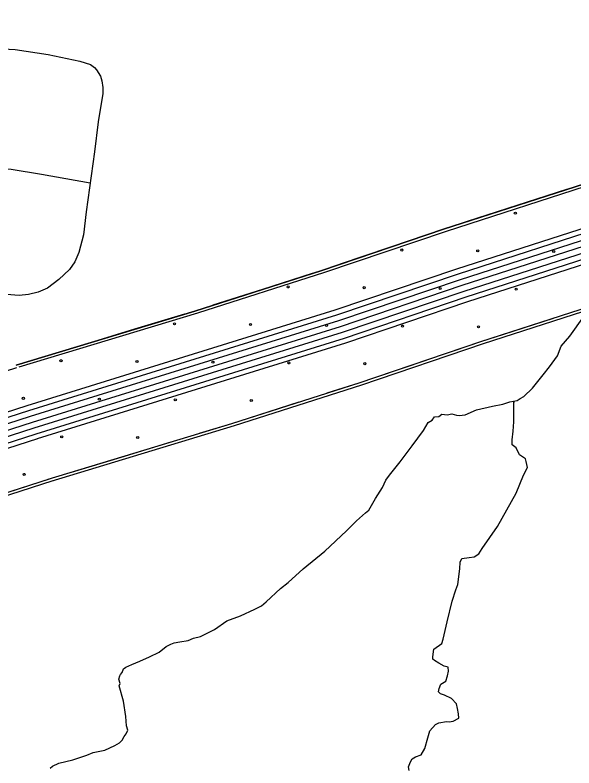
# Model space of a CAD drawing. Extents: x 1551132 to 1791609, y 378168 to 563823.
# Drawn here: x 1633873 to 1636702, y 453481 to 457290 of the extents above; entities that cross this region are included whole.
import ezdxf

# ---------------------------------------------------------------- set-up
doc = ezdxf.new("R2010")
doc.units = 0
for name, color, linetype in [('DESIGN - EROSION CONTROL - Devices', 7, 'Continuous'), ('DESIGN - SCRATCH - User 1', 7, 'Continuous'), ('DESIGN - TRAFFIC CONTROL PERMANENT - Pavement Marking Text', 7, 'Continuous'), ('DESIGN - TRANSPORTATION - Text', 7, 'Continuous'), ('SURVEY - CONTROL with Text', 7, 'Continuous'), ('SURVEY - TRANSPORTATION - Roads', 7, 'Continuous'), ('SURVEY - VEGETATION - Features with Text', 7, 'Continuous')]:
    doc.layers.add(name, color=color, linetype=linetype)

msp = doc.modelspace()

# ---------------------------------------------------------------- linework, layer by layer
at = {"layer": 'DESIGN - EROSION CONTROL - Devices'}
for centre in [(1636405.85, 456287.717), (1636405.85, 456287.717), (1635830.887, 456101.04), (1635830.887, 456101.04), (1636215.44, 456097.307), (1636215.44, 456097.307), (1636599.993, 456093.573), (1636599.993, 456093.573), (1635255.925, 455914.364), (1635255.925, 455914.364), (1635640.478, 455910.631), (1635640.478, 455910.631), (1636025.031, 455906.897), (1636025.031, 455906.897), (1636409.583, 455903.164), (1636409.583, 455903.164), (1634680.962, 455727.688), (1634680.962, 455727.688), (1635065.515, 455723.955), (1635065.515, 455723.955), (1635450.068, 455720.221), (1635450.068, 455720.221), (1635834.621, 455716.488), (1635834.621, 455716.488), (1636219.174, 455712.754), (1636219.174, 455712.754), (1634105.999, 455541.012), (1634105.999, 455541.012), (1634490.552, 455537.278), (1634490.552, 455537.278), (1634875.105, 455533.545), (1634875.105, 455533.545), (1635259.658, 455529.811), (1635259.658, 455529.811), (1635644.211, 455526.078), (1635644.211, 455526.078), (1633915.59, 455350.602), (1633915.59, 455350.602), (1634300.143, 455346.869), (1634300.143, 455346.869), (1634684.695, 455343.135), (1634684.695, 455343.135), (1635069.248, 455339.402), (1635069.248, 455339.402), (1634109.733, 455156.459), (1634109.733, 455156.459), (1634494.286, 455152.725), (1634494.286, 455152.725), (1633919.323, 454966.049), (1633919.323, 454966.049)]:
    msp.add_circle(centre, 5.28, dxfattribs=at)
at = {"layer": 'DESIGN - SCRATCH - User 1'}
for points in [[(1633879.27, 455518.067), (1634784.008, 455792.574), (1635426.251, 455997.897), (1636041.687, 456205.777), (1636802.961, 456451.209), (1637507.069, 456682.674), (1638348.383, 456953.065)], [(1639567.054, 456726.901), (1639447.257, 456671.8), (1639140.189, 456573.855), (1638727.382, 456444.644), (1637692.548, 456112.043), (1636988.689, 455880.661), (1636229.732, 455635.979), (1635613.613, 455427.865), (1634968.303, 455221.56), (1634040.216, 454940.035)], [(1634051.841, 454943.527), (1632079.92, 454307.426), (1631485.618, 454111.304), (1630873.748, 453904.289), (1630154.39, 453674.433), (1629860.097, 453556.705)]]:
    msp.add_lwpolyline(points, dxfattribs=at)
at = {"layer": 'DESIGN - TRAFFIC CONTROL PERMANENT - Pavement Marking Text'}
for points in [[(1638348.383, 456953.065), (1637507.069, 456682.674), (1636802.961, 456451.209), (1636041.687, 456205.777), (1635426.251, 455997.897), (1634784.008, 455792.574), (1633879.27, 455518.067)], [(1638348.383, 456953.065), (1637507.069, 456682.674), (1636802.961, 456451.209), (1636041.687, 456205.777), (1635426.251, 455997.897), (1634784.008, 455792.574), (1633879.27, 455518.067)], [(1638348.383, 456953.065), (1637507.069, 456682.674), (1636802.961, 456451.209), (1636041.687, 456205.777), (1635426.251, 455997.897), (1634784.008, 455792.574), (1633879.27, 455518.067)], [(1638348.383, 456953.065), (1637507.069, 456682.674), (1636802.961, 456451.209), (1636041.687, 456205.777), (1635426.251, 455997.897), (1634784.008, 455792.574), (1633879.27, 455518.067)], [(1638348.383, 456953.065), (1637507.069, 456682.674), (1636802.961, 456451.209), (1636041.687, 456205.777), (1635426.251, 455997.897), (1634784.008, 455792.574), (1633879.27, 455518.067)], [(1638362.074, 456942.806), (1637520.761, 456672.415), (1636816.652, 456440.951), (1636055.378, 456195.519), (1635439.942, 455987.638), (1634797.699, 455782.316), (1633892.962, 455507.808)], [(1639567.054, 456726.901), (1639447.257, 456671.8), (1639140.189, 456573.855), (1638727.382, 456444.644), (1637692.548, 456112.043), (1636988.689, 455880.661), (1636229.732, 455635.979), (1635613.613, 455427.865), (1634968.303, 455221.56), (1634040.216, 454940.035)], [(1639567.054, 456726.901), (1639447.257, 456671.8), (1639140.189, 456573.855), (1638727.382, 456444.644), (1637692.548, 456112.043), (1636988.689, 455880.661), (1636229.732, 455635.979), (1635613.613, 455427.865), (1634968.303, 455221.56), (1634040.216, 454940.035)], [(1639567.054, 456726.901), (1639447.257, 456671.8), (1639140.189, 456573.855), (1638727.382, 456444.644), (1637692.548, 456112.043), (1636988.689, 455880.661), (1636229.732, 455635.979), (1635613.613, 455427.865), (1634968.303, 455221.56), (1634040.216, 454940.035)], [(1639567.054, 456726.901), (1639447.257, 456671.8), (1639140.189, 456573.855), (1638727.382, 456444.644), (1637692.548, 456112.043), (1636988.689, 455880.661), (1636229.732, 455635.979), (1635613.613, 455427.865), (1634968.303, 455221.56), (1634040.216, 454940.035)], [(1639567.054, 456726.901), (1639447.257, 456671.8), (1639140.189, 456573.855), (1638727.382, 456444.644), (1637692.548, 456112.043), (1636988.689, 455880.661), (1636229.732, 455635.979), (1635613.613, 455427.865), (1634968.303, 455221.56), (1634040.216, 454940.035)], [(1639580.746, 456716.643), (1639460.948, 456661.541), (1639153.881, 456563.597), (1638741.074, 456434.385), (1637706.239, 456101.784), (1637002.381, 455870.403), (1636243.423, 455625.721), (1635627.304, 455417.607), (1634981.994, 455211.301), (1634053.908, 454929.776)], [(1633881.337, 455504.316), (1631907.5, 454867.599), (1631309.164, 454670.126), (1630699.995, 454464.029), (1629965.103, 454229.222), (1629650.936, 454103.536)], [(1634051.841, 454943.527), (1632079.92, 454307.426), (1631485.618, 454111.304), (1630873.748, 453904.289), (1630154.39, 453674.433), (1629860.097, 453556.705)], [(1634051.841, 454943.527), (1632079.92, 454307.426), (1631485.618, 454111.304), (1630873.748, 453904.289), (1630154.39, 453674.433), (1629860.097, 453556.705)], [(1634051.841, 454943.527), (1632079.92, 454307.426), (1631485.618, 454111.304), (1630873.748, 453904.289), (1630154.39, 453674.433), (1629860.097, 453556.705)], [(1634051.841, 454943.527), (1632079.92, 454307.426), (1631485.618, 454111.304), (1630873.748, 453904.289), (1630154.39, 453674.433), (1629860.097, 453556.705)], [(1634051.841, 454943.527), (1632079.92, 454307.426), (1631485.618, 454111.304), (1630873.748, 453904.289), (1630154.39, 453674.433), (1629860.097, 453556.705)], [(1634065.532, 454933.268), (1632093.612, 454297.167), (1631499.309, 454101.045), (1630887.44, 453894.031), (1630168.082, 453664.174), (1629873.788, 453546.446)]]:
    msp.add_lwpolyline(points, dxfattribs=at)
at = {"layer": 'DESIGN - TRANSPORTATION - Text'}
for points in [[(1634415.89, 453964.418), (1634422.082, 453982.377), (1634434.157, 453990.252), (1634464.273, 454003.944), (1634504.422, 454021.52), (1634554.595, 454043.004), (1634602.794, 454066.504), (1634639.077, 454096.138), (1634661.185, 454107.914), (1634679.226, 454113.722), (1634707.25, 454119.422), (1634749.258, 454124.964), (1634777.357, 454136.673), (1634811.423, 454146.315), (1634883.721, 454181.566), (1634946.128, 454224.933), (1635014.318, 454250.218), (1635086.6, 454283.468), (1635120.757, 454301.111), (1635144.948, 454320.869), (1635217.605, 454388.163), (1635255.913, 454419.78), (1635332.586, 454489.032), (1635441.442, 454577.951), (1635550.447, 454680.887), (1635600.938, 454730.397), (1635647.345, 454771.94), (1635663.478, 454785.782), (1635698.077, 454843.475), (1635732.66, 454899.168), (1635751.06, 454937.019), (1635769.326, 454962.853), (1635822.008, 455030.363), (1635882.823, 455109.799), (1635941.614, 455187.259), (1635964.046, 455229.06), (1635984.154, 455240.861), (1635996.321, 455256.744), (1636018.312, 455258.503), (1636034.42, 455270.345), (1636060.361, 455268.053), (1636084.377, 455271.795), (1636108.276, 455265.528), (1636122.234, 455263.37), (1636152.234, 455267.045), (1636208.449, 455292.462), (1636290.555, 455311.579), (1636342.596, 455321.021), (1636378.678, 455332.638), (1636414.719, 455340.255), (1636430.802, 455350.089), (1636448.893, 455359.906), (1636493.301, 455401.465), (1636545.991, 455468.975), (1636578.415, 455510.676), (1636618.981, 455566.303), (1636637.497, 455614.162), (1636682.013, 455665.739), (1636753.036, 455765.091)], [(1635993.178, 454081.222), (1636033.461, 454110.814), (1636039.702, 454132.773), (1636060.652, 454220.659), (1636085.785, 454324.528), (1636104.409, 454382.397), (1636114.684, 454408.314), (1636125.559, 454488.308), (1636125.942, 454522.342), (1636134.134, 454540.276), (1636172.149, 454545.868), (1636198.157, 454549.584), (1636220.282, 454563.36), (1636238.565, 454591.194), (1636315.713, 454702.497), (1636409.486, 454871.685), (1636446.443, 454961.404), (1636466.859, 455001.23), (1636461.201, 455031.33), (1636457.368, 455045.389), (1636427.635, 455065.748), (1636410.036, 455099.982), (1636390.245, 455116.224), (1636390.511, 455140.25), (1636394.995, 455184.259), (1636397.528, 455232.294), (1636397.953, 455336.713), (1636398.628, 455330.413)], [(1635868.481, 453467.781), (1635864.689, 453485.848), (1635874.964, 453511.765), (1635883.131, 453527.699), (1635901.222, 453537.508), (1635929.296, 453547.216), (1635947.629, 453579.059), (1635962.212, 453632.969), (1635972.595, 453668.903), (1636000.92, 453700.629), (1636018.978, 453708.446), (1636057.018, 453716.038), (1636070.976, 453713.879), (1636090.993, 453717.663), (1636119.134, 453733.371), (1636117.384, 453755.422), (1636113.675, 453781.498), (1636107.951, 453805.59), (1636082.284, 453831.907), (1636046.51, 453848.324), (1636036.569, 453852.441), (1636026.627, 453856.558), (1636016.753, 453866.675), (1636020.928, 453882.65), (1636029.161, 453904.592), (1636053.31, 453920.343), (1636061.585, 453946.285), (1636067.843, 453970.252), (1636066.068, 453990.295), (1636046.169, 453996.528), (1636018.361, 454010.854), (1635996.553, 454025.112), (1635988.628, 454031.204), (1635988.762, 454043.221), (1635993.178, 454081.222)], [(1634050.94, 453479.797), (1634063.04, 453489.672), (1634095.173, 453505.339), (1634165.271, 453522.59), (1634237.444, 453545.832), (1634269.552, 453559.491), (1634327.609, 453570.874), (1634377.808, 453594.35), (1634401.924, 453608.1), (1634416.065, 453621.967), (1634426.248, 453639.876), (1634436.398, 453653.785), (1634444.581, 453671.719), (1634436.84, 453693.836), (1634433.381, 453741.937), (1634422.248, 453818.156), (1634401.149, 453896.491), (1634405.282, 453908.467), (1634399.532, 453930.559), (1634403.707, 453946.534), (1634407.791, 453954.501), (1634415.89, 453964.418)]]:
    msp.add_lwpolyline(points, dxfattribs=at)
at = {"layer": 'SURVEY - CONTROL with Text'}
for points in [[(1639815.182, 457289.75), (1639682.86, 457215.039), (1639489.306, 457117.912), (1639306.819, 457033.976), (1639023.376, 456943.565), (1638610.168, 456814.22), (1637572.693, 456480.785), (1636868.676, 456249.346), (1636108.218, 456004.181), (1635492.908, 455796.341), (1633933.761, 455312.836)], [(1639828.54, 457267.766), (1639694.96, 457192.33), (1639500.448, 457094.736), (1639316.135, 457009.959), (1639031.117, 456919.039), (1638617.943, 456789.711), (1637580.642, 456456.327), (1636876.634, 456224.895), (1636116.277, 455979.755), (1635500.824, 455771.874), (1633941.377, 455288.269)], [(1639844.64, 457241.257), (1639709.535, 457164.963), (1639513.881, 457066.785), (1639327.368, 456981), (1639040.458, 456889.48), (1638627.31, 456760.16), (1637590.226, 456426.842), (1636886.225, 456195.411), (1636125.993, 455950.321), (1635510.382, 455742.373), (1633950.56, 455258.66)], [(1639860.748, 457214.748), (1639724.118, 457137.595), (1639527.314, 457038.843), (1639338.593, 456952.04), (1639049.8, 456859.921), (1638636.684, 456730.609), (1637599.809, 456397.358), (1636895.825, 456165.935), (1636135.709, 455920.878), (1635519.932, 455712.881), (1633959.743, 455229.051)], [(1639860.748, 457214.748), (1639724.118, 457137.595), (1639527.314, 457038.843), (1639338.593, 456952.04), (1639049.8, 456859.921), (1638636.684, 456730.609), (1637599.809, 456397.358), (1636895.825, 456165.935), (1636135.709, 455920.878), (1635519.932, 455712.881), (1633959.743, 455229.051)], [(1639876.856, 457188.239), (1639738.7, 457110.228), (1639540.747, 457010.9), (1639349.818, 456923.081), (1639059.141, 456830.362), (1638646.059, 456701.059), (1637609.392, 456367.874), (1636905.425, 456136.459), (1636145.426, 455891.436), (1635529.482, 455683.389), (1633968.927, 455199.442)], [(1639892.955, 457161.73), (1639753.275, 457082.861), (1639554.18, 456982.95), (1639361.051, 456894.122), (1639068.483, 456800.803), (1638655.426, 456671.508), (1637618.975, 456338.39), (1636915.016, 456106.975), (1636155.142, 455862.002), (1635539.04, 455653.888), (1633978.11, 455169.833)], [(1639905.797, 457140.596), (1639764.908, 457061.035), (1639564.888, 456960.674), (1639370.001, 456871.038), (1639075.924, 456777.236), (1638662.9, 456647.949), (1637626.616, 456314.89), (1636922.666, 456083.475), (1636162.892, 455838.526), (1635546.656, 455630.37), (1633985.426, 455146.224)], [(1633932.819, 455312.536), (1631959.657, 454676.035), (1631362.746, 454479.038), (1630752.618, 454272.616), (1630023.227, 454039.559), (1629758.183, 453933.531)], [(1633940.711, 455288.061), (1631967.632, 454651.585), (1631370.895, 454454.654), (1630760.66, 454248.19), (1630031.927, 454015.342), (1629767.741, 453909.656)], [(1633950.227, 455258.552), (1631977.248, 454622.117), (1631380.72, 454425.245), (1630770.343, 454218.739), (1630042.41, 453986.149), (1629779.249, 453880.872)], [(1633959.743, 455229.051), (1631986.864, 454592.641), (1631390.545, 454395.844), (1630780.026, 454189.289), (1630052.901, 453956.957), (1629790.766, 453852.087)], [(1633959.743, 455229.051), (1631986.864, 454592.641), (1631390.545, 454395.844), (1630780.026, 454189.289), (1630052.901, 453956.957), (1629790.766, 453852.087)], [(1633969.26, 455199.55), (1631996.481, 454563.166), (1631400.37, 454366.443), (1630789.709, 454159.838), (1630063.392, 453927.765), (1629802.282, 453823.303)], [(1633978.776, 455170.041), (1632006.097, 454533.698), (1631410.194, 454337.034), (1630799.392, 454130.387), (1630073.876, 453898.572), (1629813.79, 453794.519)], [(1633986.368, 455146.515), (1632013.764, 454510.198), (1631418.028, 454313.592), (1630807.117, 454106.911), (1630082.234, 453875.297), (1629822.973, 453771.569)]]:
    msp.add_lwpolyline(points, dxfattribs=at)
at = {"layer": 'SURVEY - TRANSPORTATION - Roads'}
for points in [[(1633719.017, 457123.142), (1633873.747, 457116.142), (1634041.851, 457090.908), (1634201.889, 457055.707), (1634255.871, 457039.282), (1634275.612, 457024.398), (1634286.428, 457011.914), (1634305.578, 456980.788), (1634313.444, 456956.671), (1634317.228, 456922.554), (1634318.061, 456892.844), (1634294.111, 456750.274), (1634275.12, 456598.012), (1634233.138, 456293.52), (1634220.388, 456177.317), (1634195.797, 456089.257), (1634175.464, 456041.28), (1634149.181, 456003.363), (1634094.766, 455951.611), (1634038.409, 455907.885), (1633990.201, 455888.176), (1633942.053, 455876.476), (1633893.945, 455871.618), (1633829.864, 455875.259)], [(1633728.416, 456519.493), (1633853.905, 456510.726), (1634007.993, 456485.584), (1634253.479, 456441.058)]]:
    msp.add_lwpolyline(points, dxfattribs=at)
at = {"layer": 'SURVEY - VEGETATION - Features with Text'}
for points in [[(1636664.889, 456406.7), (1636413.628, 456325.689)], [(1636413.636, 456325.697), (1636162.376, 456244.687)], [(1636019.721, 456198.361), (1635769.61, 456113.875)], [(1635769.618, 456113.875), (1635519.499, 456029.398)], [(1635377.127, 455982.196), (1635125.675, 455901.802)], [(1635125.683, 455901.802), (1634874.222, 455821.417)], [(1634731.109, 455776.524), (1634478.482, 455699.872)], [(1636597.24, 455754.458), (1636345.979, 455673.455)], [(1634478.49, 455699.88), (1634225.871, 455623.228)], [(1636345.988, 455673.464), (1636229.732, 455635.979), (1636095.344, 455590.586)], [(1634082.332, 455579.677), (1633879.27, 455518.067)], [(1635953.238, 455542.585), (1635703.128, 455458.099)], [(1635703.136, 455458.108), (1635613.613, 455427.865), (1635452.158, 455376.247)], [(1635309.287, 455330.571), (1635057.826, 455250.177)], [(1635057.834, 455250.185), (1634968.303, 455221.56), (1634805.624, 455172.216)], [(1634662.085, 455128.674), (1634409.458, 455052.038)], [(1634409.466, 455052.046), (1634156.839, 454975.411)], [(1634051.841, 454943.527), (1633800.597, 454862.483)]]:
    msp.add_lwpolyline(points, dxfattribs=at)

doc.saveas('drawing.dxf')
